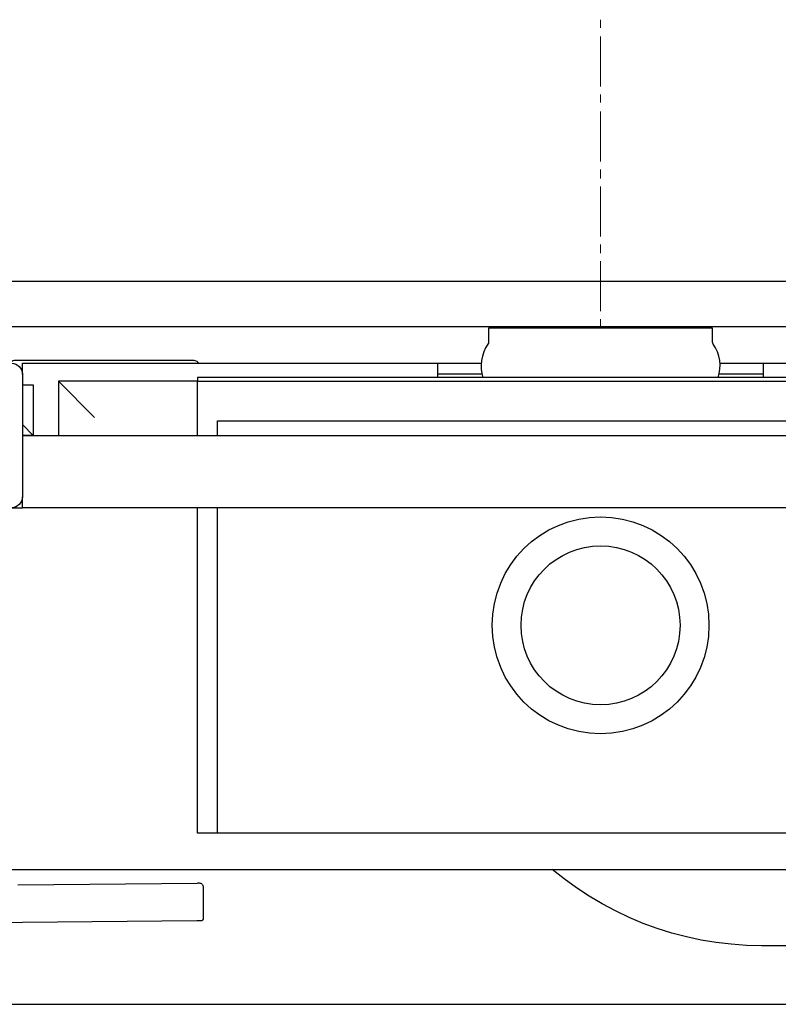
# Model space of a CAD drawing. Header units: millimetres. Extents: x 28600 to 181045, y -399112 to -163690.
# Tile 368 of 482: x 73356 to 73377, y -194640 to -194612. Entities that reach past the tile are written whole.
import ezdxf

# ---------------------------------------------------------------- set-up
doc = ezdxf.new("R2010")
doc.units = ezdxf.units.MM
doc.layers.get('0').update_dxf_attribs({"color": 8})
for name, color, linetype in [('!! 0_ Istn-sciany', 8, 'Continuous'), ('!! 2 ZABUDOWA GK-MDF', 8, 'Continuous'), ('!! 2_wypos-sanitarne', 8, 'Continuous')]:
    doc.layers.add(name, color=color, linetype=linetype)
doc.layers.add('!!_@ wypos sanit nd', color=8, linetype='Continuous', plot=False)

# ---------------------------------------------------------------- blocks, each defined once
blk = doc.blocks.new('A$Cff2eaf8b')
for points in [[(-0.18941, 0.08863), (-0.04454, 0.08863), (-0.04035, 0.08853), (-0.03617, 0.08824), (-0.032, 0.08775), (-0.02786, 0.08707), (-0.02376, 0.08619), (-0.0197, 0.08513), (-0.0157, 0.08388), (-0.01176, 0.08244), (-0.00789, 0.08082), (-0.0041, 0.07902), (-0.0004, 0.07705), (0.0032, 0.0749), (0.0067, 0.0726), (0.01009, 0.07012), (0.01337, 0.0675)], [(0.19864, 0.08252), (0.11173, 0.08169)], [(0.16129, 0.07175), (0.1115, 0.07128), (0.11133, 0.07127), (0.11119, 0.07127), (0.11107, 0.07127), (0.11094, 0.07128), (0.11078, 0.0713), (0.11062, 0.07135), (0.11047, 0.07143), (0.11033, 0.07153), (0.11022, 0.07165), (0.11012, 0.07179), (0.11005, 0.07194), (0.11001, 0.0721), (0.10999, 0.07227), (0.10995, 0.08127), (0.11022, 0.08166)], [(0.16493, 0.0675), (-0.16477, 0.0675)], [(-0.11847, -0.0325), (-0.11847, 0.0575), (0.11153, 0.0575), (0.11153, -0.0325)], [(0.10602, 0.0575), (0.10602, -0.0325)], [(-0.16, -0.0355), (-0.16, -0.0325), (0.16, -0.0325), (0.16, -0.0355)], [(0.16, -0.0485), (0.16, -0.0365)], [(0.16, -0.0555), (0.157, -0.0525), (0.16, -0.0525), (-0.16, -0.0525), (-0.157, -0.0525), (-0.16, -0.0555)], [(0.10602, -0.0525), (0.10602, -0.05658), (-0.11847, -0.05658)], [(0.11153, -0.0525), (0.11153, -0.0675), (0.15, -0.0675)], [(0.14, -0.0575), (0.15, -0.0675), (0.15, -0.0525)], [(0.16, -0.0665), (0.157, -0.0665), (0.157, -0.0525)], [(-0.03305, -0.0725), (-0.16, -0.0725), (-0.16, -0.0695)], [(-0.045, -0.0725), (-0.045, -0.0685)], [(-0.045, -0.0695), (-0.03283, -0.0695)], [(0.03283, -0.0695), (0.045, -0.0695)], [(0.16, -0.0695), (0.16, -0.0725), (0.03305, -0.0725)], [(0.045, -0.0685), (0.045, -0.0725)]]:
    blk.add_lwpolyline(points)
for points in [[(0.18031, 0.06175, 0.125713), (0.19466, 0.06556, 0.121439), (0.19519, 0.06605, -0.262119), (0.2, 0.0575), (0.2, -0.0225, -0.414214), (0.19, -0.0325), (0.18751, -0.0325, 0.405519), (0.188, -0.032), (0.188, -0.0313, 0.414214), (0.1875, -0.0308), (0.1725, -0.0308, 0.414214), (0.172, -0.0313), (0.172, -0.032, 0.405519), (0.17249, -0.0325, 0.001664), (0.15993, -0.0325)], [(-0.04, -0.0685), (-0.03255, -0.0685, 0.236962), (-0.03118, -0.07775, -0.154353), (-0.031, -0.07832), (-0.031, -0.08218), (0.031, -0.08218), (0.031, -0.07832, -0.154353), (0.03118, -0.07775, 0.236962), (0.03255, -0.0685), (0.04, -0.0685)], [(0.11124, -0.0725), (0.11142, -0.07274), (0.11165, -0.07293), (0.11192, -0.07308), (0.1122, -0.07317), (0.1125, -0.0732), (0.1623, -0.0732, 0.326231), (0.16325, -0.0725)]]:
    blk.add_lwpolyline(points, format="xyb")
blk.add_lwpolyline([(0.16, -0.0695), (0.16, -0.0355, -0.414214), (0.163, -0.0325), (0.197, -0.0325, -0.414214), (0.2, -0.0355), (0.2, -0.0695, -0.414214), (0.197, -0.0725), (0.163, -0.0725, -0.414214)], format="xyb", close=True)
blk.add_lwpolyline([(-0.11847, -0.0685), (0.11153, -0.0685), (0.11153, -0.0675), (-0.11847, -0.0675)], close=True)
for radius in [0.03, 0.022]:
    blk.add_circle((0, 0), radius)
for centre, major_axis, start_param, end_param in [((0.11145, 0.08128), (-0.0015, -0.00001), 6.276938, 6.283143), ((0.11172, 0.08167), (0.0015, 0.00001), 1.564549, 3.135353)]:
    blk.add_ellipse(centre, major_axis=major_axis, ratio=0.008666, start_param=start_param, end_param=end_param)
blk = doc.blocks.new('A$C6ce7c513')
at = {"lineweight": 0}
for points in [[(0, 0), (0, -0.00246)], [(-0.17548, -0.00049), (0.17547, -0.00049)], [(0, -0.00469), (0, -0.0185)], [(0, -0.02072), (0, -0.02318)], [(0, -0.0254), (0, -0.03921)], [(0, -0.04143), (0, -0.0439)], [(0, -0.04612), (0, -0.05993)], [(0, -0.0624), (0, -0.06461)], [(0, -0.06683), (0, -0.08064)], [(0, -0.08311), (0, -0.08533)]]:
    blk.add_lwpolyline(points, dxfattribs=at)

msp = doc.modelspace()

# ---------------------------------------------------------------- linework, layer by layer
at = {"layer": '!! 0_ Istn-sciany'}
msp.add_lwpolyline([(73219.42327, -194639.5883), (73521.42327, -194639.5883)], dxfattribs=at)
at = {"layer": '!! 2 ZABUDOWA GK-MDF'}
for points in [[(73219.42327, -194619.5883), (73525.42987, -194619.5883)], [(73219.42327, -194620.8383), (73525.42987, -194620.8383)]]:
    msp.add_lwpolyline(points, dxfattribs=at)
msp.add_lwpolyline([(73322.42657, -194619.5883), (73422.42657, -194619.5883)])

# ---------------------------------------------------------------- block references
at = {"layer": '!! 2_wypos-sanitarne', "xscale": 100, "yscale": 100, "zscale": 100, "rotation": 180}
msp.add_blockref('A$C6ce7c513', (73372.42657, -194620.8873), dxfattribs=at)
at = {"layer": '!!_@ wypos sanit nd', "xscale": 100, "yscale": 100, "zscale": 100, "rotation": 180}
msp.add_blockref('A$Cff2eaf8b', (73372.42657, -194629.1053), dxfattribs=at)

doc.saveas('drawing.dxf')
